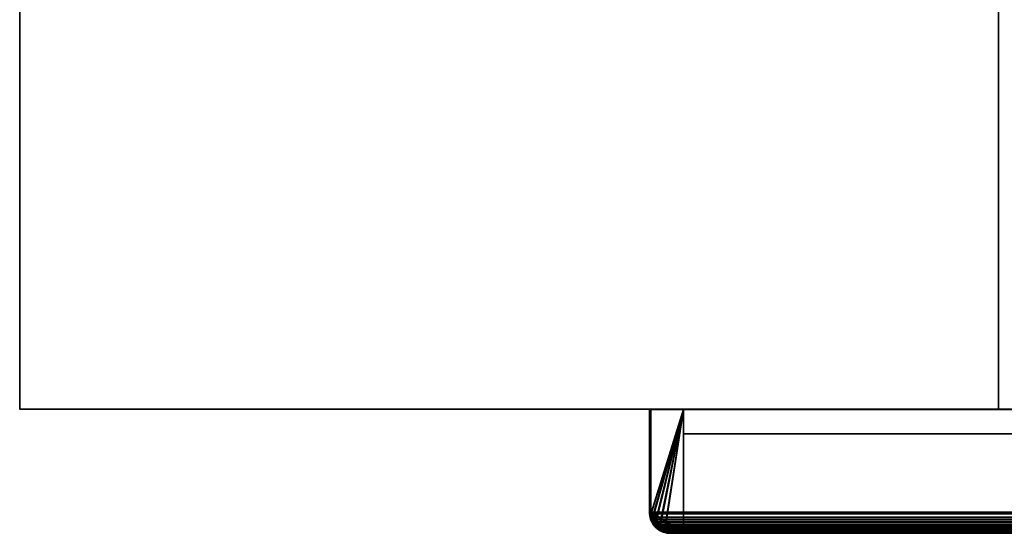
# Model space of a CAD drawing. Header units: millimetres. Extents: x -490 to 6690, y -115 to 132.
# Tile 599 of 656: x 3860 to 4011, y -25 to 53. Entities that reach past the tile are written whole.
import ezdxf

# ---------------------------------------------------------------- set-up
doc = ezdxf.new("R2010")
doc.units = ezdxf.units.MM
doc.layers.add('152', color=7, linetype='Continuous', true_color=0xffffff)

# ---------------------------------------------------------------- blocks, each defined once
blk = doc.blocks.new('UG_SURFACE_258')
at = {"layer": '152', "color": 14, "linetype": 'Continuous', "lineweight": 35}
for points in [[(3956.75, -22, 2100.25), (3956.75, -6.25, 2100.25), (3956.75, -6.25, -8), (3956.75, -22, -8)], [(3956.75, -22, -8), (3956.75, -6.25, -8), (3961.75, -6.25, -8), (3961.75, -25, -8)], [(3961.75, -6.25, 2095.25), (3956.75, -6.25, 2100.25), (3956.75, -22, 2100.25), (3956.78, -22.18, 2100.22)], [(3961.75, -6.25, 2095.25), (3961.75, -6.25, -8), (3956.75, -6.25, -8), (3956.75, -6.25, 2100.25)], [(3956.78, -22.18, 2100.22), (3956.9, -22.93, 2100.1), (3956.92, -22.97, 2100.08), (3961.75, -6.25, 2095.25)], [(3956.92, -22.97, 2100.08), (3957.34, -23.78, 2099.66), (3961.75, -6.25, 2095.25)], [(3961.75, -6.25, 2095.25), (3957.34, -23.78, 2099.66), (3957.35, -23.8, 2099.65), (3957.99, -24.35, 2099.01)], [(3961.75, -6.25, 2095.25), (3957.99, -24.35, 2099.01), (3958.31, -24.63, 2098.69), (3958.81, -24.76, 2098.19)], [(3958.81, -24.76, 2098.19), (3959.75, -25, 2097.25), (3961.75, -25, 2095.25), (3961.75, -6.25, 2095.25)], [(3961.75, -6.25, -8), (3961.75, -6.25, 2095.25), (3961.75, -25, 2095.25), (3961.75, -25, -8)], [(3956.75, -22, -8), (3956.79, -22.18, -8), (3956.78, -22.18, 2100.22)], [(3956.78, -22.18, 2100.22), (3956.75, -22, 2100.25), (3956.75, -22, -8)], [(3961.75, -25, -8), (3956.79, -22.18, -8), (3956.75, -22, -8)], [(3956.9, -22.93, 2100.1), (3956.78, -22.18, 2100.22), (3956.79, -22.18, -8)], [(3956.79, -22.18, -8), (3956.94, -22.97, -8), (3956.92, -22.97, 2100.08)], [(3956.92, -22.97, 2100.08), (3956.9, -22.93, 2100.1), (3956.79, -22.18, -8)], [(3956.79, -22.18, -8), (3958, -24.37, -8), (3957.63, -24.12, -8), (3957.38, -23.75, -8)], [(3956.79, -22.18, -8), (3961.75, -25, -8), (3959.75, -25, -8), (3958.8, -24.81, -8)], [(3958.8, -24.81, -8), (3958.6, -24.77, -8), (3958, -24.37, -8), (3956.79, -22.18, -8)], [(3956.94, -22.97, -8), (3956.79, -22.18, -8), (3957.38, -23.75, -8)], [(3957.34, -23.78, 2099.66), (3956.92, -22.97, 2100.08), (3956.94, -22.97, -8)], [(3956.94, -22.97, -8), (3956.98, -23.15, -8), (3957.34, -23.78, 2099.66)], [(3957.38, -23.75, -8), (3956.98, -23.15, -8), (3956.94, -22.97, -8)], [(3956.98, -23.15, -8), (3957.38, -23.75, -8), (3957.34, -23.78, 2099.66)], [(3957.35, -23.8, 2099.65), (3957.34, -23.78, 2099.66), (3957.38, -23.75, -8)], [(3957.99, -24.35, 2099.01), (3957.35, -23.8, 2099.65), (3957.38, -23.75, -8)], [(3957.38, -23.75, -8), (3957.63, -24.12, -8), (3957.99, -24.35, 2099.01)], [(3957.63, -24.12, -8), (3958, -24.37, -8), (3957.99, -24.35, 2099.01)], [(3958.31, -24.63, 2098.69), (3957.99, -24.35, 2099.01), (3958, -24.37, -8)], [(3958, -24.37, -8), (3958.6, -24.77, -8), (3958.81, -24.76, 2098.19)], [(3958.81, -24.76, 2098.19), (3958.31, -24.63, 2098.69), (3958, -24.37, -8)], [(3958.6, -24.77, -8), (3958.8, -24.81, -8), (3958.81, -24.76, 2098.19)], [(3959.75, -25, 2097.25), (3958.81, -24.76, 2098.19), (3958.8, -24.81, -8)], [(3958.8, -24.81, -8), (3959.75, -25, -8), (3959.75, -25, 2097.25)], [(3959.75, -25, 2097.25), (3959.75, -25, -8), (3961.75, -25, -8), (3961.75, -25, 2095.25)]]:
    blk.add_3dface(points, dxfattribs=at)
blk = doc.blocks.new('UG_SURFACE_259')
at = {"layer": '152', "color": 41, "linetype": 'Continuous', "lineweight": 35}
for points in [[(3961.75, -10, -8), (4031.75, -10, -8), (4031.75, -25, -8), (3961.75, -25, -8)], [(3961.75, -25, 2095.25), (3961.75, -10, 2095.25), (3961.75, -10, -8), (3961.75, -25, -8)], [(4031.75, -10, 2025.25), (4031.75, -10, -8), (3961.75, -10, -8), (3961.75, -10, 2095.25)], [(3961.75, -10, 2095.25), (3961.75, -25, 2095.25), (4031.75, -25, 2025.25), (4031.75, -10, 2025.25)], [(4031.75, -10, 2025.25), (4031.75, -25, 2025.25), (4031.75, -25, -8), (4031.75, -10, -8)], [(3961.75, -25, 2095.25), (3961.75, -25, -8), (4031.75, -25, -8), (4031.75, -25, 2025.25)]]:
    blk.add_3dface(points, dxfattribs=at)
blk = doc.blocks.new('UG_SURFACE_260')
at = {"layer": '152', "color": 7, "linetype": 'Continuous', "lineweight": 35}
for points in [[(4036.75, -22, -8), (4036.75, 16, -8), (4037, 16, -8), (4037, -22, -8)], [(4036.75, 16, -8), (4036.75, -22, -8), (4036.75, -22, 2020.25), (4036.75, 16, 2020.25)], [(4036.75, 16, 2020.25), (4037, 16, 2020), (4037, 16, -8), (4036.75, 16, -8)], [(4037, -22, 2020), (4037, 16, 2020), (4036.75, 16, 2020.25), (4036.75, -22, 2020.25)], [(4037, 16, 2020), (4037, -22, 2020), (4037, -22, -8), (4037, 16, -8)], [(3956.5, -22, 2100.5), (3956.5, -6.25, 2100.5), (3956.5, -6.25, -8), (3956.5, -22, -8)], [(3956.75, -22, 2100.25), (3956.75, -6.25, 2100.25), (3956.5, -6.25, 2100.5), (3956.5, -22, 2100.5)], [(3956.75, -6.25, -8), (3956.75, -22, -8), (3956.5, -22, -8), (3956.5, -6.25, -8)], [(3956.5, -6.25, 2100.5), (3956.75, -6.25, 2100.25), (3956.75, -6.25, -8), (3956.5, -6.25, -8)], [(3956.75, -22, -8), (3956.75, -6.25, -8), (3956.75, -6.25, 2100.25), (3956.75, -22, 2100.25)], [(3956.5, -22, -8), (3956.69, -22.98, -8), (3956.66, -23.01, 2100.34)], [(3956.66, -23.01, 2100.34), (3956.5, -22, 2100.5), (3956.5, -22, -8)], [(3956.75, -22, -8), (3956.94, -22.9, -8), (3956.69, -22.98, -8), (3956.5, -22, -8)], [(3956.5, -22, 2100.5), (3956.66, -23.01, 2100.34), (3956.85, -22.79, 2100.15), (3956.75, -22, 2100.25)], [(3956.75, -22, -8), (3956.75, -22, 2100.25), (3956.85, -22.79, 2100.15)], [(3956.85, -22.79, 2100.15), (3956.94, -22.9, -8), (3956.75, -22, -8)], [(4036.52, -23.09, 2020.48), (4036.72, -22.16, -8), (4036.55, -23.03, -8)], [(4036.72, -22.16, -8), (4036.52, -23.09, 2020.48), (4036.65, -22.79, 2020.35)], [(4036.55, -23.03, -8), (4036.72, -22.16, -8), (4036.97, -22.18, -8), (4036.79, -23.11, -8)], [(4036.65, -22.79, 2020.35), (4036.75, -22, -8), (4036.72, -22.16, -8)], [(4036.65, -22.79, 2020.35), (4036.75, -22, 2020.25), (4036.75, -22, -8)], [(4036.75, -22, 2020.25), (4036.65, -22.79, 2020.35), (4036.89, -22.85, 2020.11), (4037, -22, 2020)], [(4036.72, -22.16, -8), (4036.75, -22, -8), (4037, -22, -8), (4036.97, -22.18, -8)], [(4036.77, -23.2, -8), (4036.78, -23.19, -8), (4037, -22, 2020)], [(4037, -22, 2020), (4036.89, -22.85, 2020.11), (4036.77, -23.2, -8)], [(4037, -22, 2020), (4036.78, -23.19, -8), (4036.79, -23.11, -8)], [(4037, -22, 2020), (4036.79, -23.11, -8), (4036.97, -22.18, -8)], [(4036.97, -22.18, -8), (4037, -22, -8), (4037, -22, 2020)], [(3956.98, -23.09, 2100.02), (3956.85, -22.79, 2100.15), (3956.66, -23.01, 2100.34), (3956.75, -23.18, 2100.25)], [(3956.75, -23.18, 2100.25), (3956.66, -23.01, 2100.34), (3956.69, -22.98, -8)], [(3956.74, -23.19, -8), (3956.69, -22.98, -8), (3956.94, -22.9, -8), (3956.98, -23.1, -8)], [(3956.69, -22.98, -8), (3956.74, -23.19, -8), (3956.75, -23.18, 2100.25)], [(3956.98, -23.1, -8), (3956.99, -23.18, -8), (3956.74, -23.24, -8), (3956.74, -23.19, -8)], [(3957.15, -23.95, 2099.85), (3956.75, -23.18, 2100.25), (3956.74, -23.19, -8)], [(3956.99, -23.18, -8), (3957.35, -23.7, -8), (3957.15, -23.84, -8), (3956.74, -23.24, -8)], [(3956.74, -23.19, -8), (3956.74, -23.24, -8), (3957.48, -24.23, 2099.52)], [(3957.48, -24.23, 2099.52), (3957.15, -23.95, 2099.85), (3956.74, -23.19, -8)], [(3957.48, -24.23, 2099.52), (3956.74, -23.24, -8), (3957.15, -23.84, -8)], [(3956.75, -23.18, 2100.25), (3957.15, -23.95, 2099.85), (3957.14, -23.47, 2099.86), (3956.98, -23.09, 2100.02)], [(3956.94, -22.9, -8), (3956.85, -22.79, 2100.15), (3956.98, -23.09, 2100.02)], [(3956.98, -23.09, 2100.02), (3956.98, -23.1, -8), (3956.94, -22.9, -8)], [(3956.99, -23.18, -8), (3956.98, -23.09, 2100.02), (3957.14, -23.47, 2099.86)], [(3956.99, -23.18, -8), (3956.98, -23.1, -8), (3956.98, -23.09, 2100.02)], [(3957.14, -23.47, 2099.86), (3957.35, -23.7, -8), (3956.99, -23.18, -8)], [(3957.64, -24.1, 2099.36), (3957.14, -23.47, 2099.86), (3957.15, -23.95, 2099.85), (3957.48, -24.23, 2099.52)], [(3957.35, -23.7, -8), (3957.14, -23.47, 2099.86), (3957.64, -24.1, 2099.36)], [(3957.45, -24.3, -8), (3957.15, -23.84, -8), (3957.35, -23.7, -8), (3957.63, -24.12, -8)], [(3957.15, -23.84, -8), (3957.45, -24.3, -8), (3957.48, -24.23, 2099.52)], [(3957.64, -24.1, 2099.36), (3957.63, -24.12, -8), (3957.35, -23.7, -8)], [(3957.63, -24.12, -8), (3957.95, -24.33, -8), (3957.8, -24.53, -8), (3957.45, -24.3, -8)], [(3957.48, -24.23, 2099.52), (3957.73, -24.22, 2099.27), (3957.64, -24.1, 2099.36)], [(3957.63, -24.12, -8), (3957.64, -24.1, 2099.36), (3957.73, -24.22, 2099.27)], [(3957.73, -24.22, 2099.27), (3957.95, -24.33, -8), (3957.63, -24.12, -8)], [(4036.05, -24.3, -8), (4035.59, -24.6, -8), (4035.45, -24.4, -8), (4035.87, -24.12, -8)], [(4035.77, -24.22, 2021.23), (4035.87, -24.12, -8), (4035.45, -24.4, -8)], [(4035.77, -24.22, 2021.23), (4035.86, -24.1, 2021.14), (4035.87, -24.12, -8)], [(4035.86, -24.1, 2021.14), (4035.77, -24.22, 2021.23), (4036.01, -24.22, 2020.99)], [(4036.08, -23.8, -8), (4035.86, -24.1, 2021.14), (4036.36, -23.47, 2020.64)], [(4036.01, -24.22, 2020.99), (4036.45, -23.81, 2020.55), (4036.36, -23.47, 2020.64), (4035.86, -24.1, 2021.14)], [(4036.08, -23.8, -8), (4035.87, -24.12, -8), (4035.86, -24.1, 2021.14)], [(4035.87, -24.12, -8), (4036.08, -23.8, -8), (4036.28, -23.95, -8), (4036.05, -24.3, -8)], [(4036.45, -23.81, 2020.55), (4036.01, -24.22, 2020.99), (4036.05, -24.3, -8)], [(4036.05, -24.3, -8), (4036.28, -23.95, -8), (4036.74, -23.17, 2020.26)], [(4036.74, -23.17, 2020.26), (4036.45, -23.81, 2020.55), (4036.05, -24.3, -8)], [(4036.77, -23.2, -8), (4036.28, -23.95, -8), (4036.08, -23.8, -8), (4036.54, -23.1, -8)], [(4036.36, -23.47, 2020.64), (4036.54, -23.1, -8), (4036.08, -23.8, -8)], [(4036.28, -23.95, -8), (4036.77, -23.2, -8), (4036.74, -23.17, 2020.26)], [(4036.36, -23.47, 2020.64), (4036.52, -23.09, 2020.48), (4036.54, -23.1, -8)], [(4036.52, -23.09, 2020.48), (4036.36, -23.47, 2020.64), (4036.45, -23.81, 2020.55), (4036.74, -23.17, 2020.26)], [(4036.74, -23.17, 2020.26), (4036.89, -22.85, 2020.11), (4036.65, -22.79, 2020.35), (4036.52, -23.09, 2020.48)], [(4036.55, -23.03, -8), (4036.54, -23.1, -8), (4036.52, -23.09, 2020.48)], [(4036.54, -23.1, -8), (4036.54, -23.1, -8), (4036.52, -23.09, 2020.48)], [(4036.54, -23.1, -8), (4036.55, -23.03, -8), (4036.79, -23.11, -8), (4036.78, -23.19, -8)], [(4036.54, -23.1, -8), (4036.78, -23.19, -8), (4036.77, -23.2, -8)], [(4036.54, -23.1, -8), (4036.54, -23.1, -8), (4036.77, -23.2, -8)], [(4036.89, -22.85, 2020.11), (4036.74, -23.17, 2020.26), (4036.77, -23.2, -8)], [(3958.19, -24.85, 2098.81), (3957.48, -24.23, 2099.52), (3957.45, -24.3, -8)], [(3957.45, -24.3, -8), (3957.8, -24.53, -8), (3958.56, -24.95, 2098.44)], [(3958.56, -24.95, 2098.44), (3958.19, -24.85, 2098.81), (3957.45, -24.3, -8)], [(3958.65, -24.77, 2098.35), (3957.73, -24.22, 2099.27), (3957.48, -24.23, 2099.52), (3958.19, -24.85, 2098.81)], [(3957.95, -24.33, -8), (3957.73, -24.22, 2099.27), (3958.65, -24.77, 2098.35)], [(3958.55, -25.02, -8), (3957.8, -24.53, -8), (3957.95, -24.33, -8), (3958.65, -24.79, -8)], [(3957.8, -24.53, -8), (3958.55, -25.02, -8), (3958.56, -24.95, 2098.44)], [(3958.65, -24.77, 2098.35), (3958.65, -24.79, -8), (3957.95, -24.33, -8)], [(3958.19, -24.85, 2098.81), (3958.56, -24.95, 2098.44), (3958.65, -24.77, 2098.35)], [(3958.65, -24.79, -8), (3958.65, -24.79, -8), (3958.56, -25.03, -8), (3958.55, -25.02, -8)], [(3958.56, -24.95, 2098.44), (3958.55, -25.02, -8), (3958.56, -25.03, -8)], [(3958.56, -24.95, 2098.44), (3958.74, -24.83, 2098.26), (3958.65, -24.77, 2098.35)], [(3958.65, -24.79, -8), (3958.72, -24.8, -8), (3958.64, -25.04, -8), (3958.56, -25.03, -8)], [(3959.75, -25, 2097.25), (3958.74, -24.83, 2098.26), (3958.56, -24.95, 2098.44), (3959.75, -25.25, 2097.25)], [(3959.75, -25.25, 2097.25), (3958.56, -24.95, 2098.44), (3958.56, -25.03, -8)], [(3958.56, -25.03, -8), (3958.64, -25.04, -8), (3959.75, -25.25, 2097.25)], [(3958.72, -24.8, -8), (3959.59, -24.97, -8), (3959.57, -25.22, -8), (3958.64, -25.04, -8)], [(3959.75, -25.25, 2097.25), (3958.64, -25.04, -8), (3959.57, -25.22, -8)], [(3958.65, -24.77, 2098.35), (3959.59, -24.97, -8), (3958.72, -24.8, -8)], [(3959.59, -24.97, -8), (3958.65, -24.77, 2098.35), (3958.74, -24.83, 2098.26)], [(3958.72, -24.8, -8), (3958.65, -24.79, -8), (3958.65, -24.77, 2098.35)], [(3958.65, -24.79, -8), (3958.65, -24.79, -8), (3958.65, -24.77, 2098.35)], [(3959.59, -24.97, -8), (3958.74, -24.83, 2098.26), (3959.75, -25, 2097.25)], [(3959.59, -24.97, -8), (3959.75, -25, -8), (3959.75, -25.25, -8), (3959.57, -25.22, -8)], [(3959.57, -25.22, -8), (3959.75, -25.25, -8), (3959.75, -25.25, 2097.25)], [(3959.75, -25, 2097.25), (3959.75, -25, -8), (3959.59, -24.97, -8)], [(3959.75, -25, -8), (4033.75, -25, -8), (4033.75, -25.25, -8), (3959.75, -25.25, -8)], [(3959.75, -25, 2097.25), (4033.75, -25, 2023.25), (4033.75, -25, -8), (3959.75, -25, -8)], [(3959.75, -25.25, 2097.25), (4033.75, -25.25, 2023.25), (4033.75, -25, 2023.25), (3959.75, -25, 2097.25)], [(3959.75, -25.25, 2097.25), (3959.75, -25.25, -8), (4033.75, -25.25, -8), (4033.75, -25.25, 2023.25)], [(4033.75, -25, -8), (4034.65, -24.81, -8), (4034.73, -25.06, -8), (4033.75, -25.25, -8)], [(4034.65, -24.81, -8), (4033.75, -25, 2023.25), (4034.76, -24.83, 2022.24)], [(4034.65, -24.81, -8), (4033.75, -25, -8), (4033.75, -25, 2023.25)], [(4033.75, -25.25, 2023.25), (4034.94, -24.94, 2022.06), (4034.76, -24.83, 2022.24), (4033.75, -25, 2023.25)], [(4033.75, -25.25, -8), (4034.73, -25.06, -8), (4034.94, -24.94, 2022.06)], [(4034.94, -24.94, 2022.06), (4033.75, -25.25, 2023.25), (4033.75, -25.25, -8)], [(4034.94, -25.01, -8), (4034.73, -25.06, -8), (4034.65, -24.81, -8), (4034.85, -24.77, -8)], [(4034.76, -24.83, 2022.24), (4034.85, -24.77, -8), (4034.65, -24.81, -8)], [(4034.73, -25.06, -8), (4034.94, -25.01, -8), (4034.94, -24.94, 2022.06)], [(4034.76, -24.83, 2022.24), (4034.85, -24.77, 2022.15), (4034.85, -24.77, -8)], [(4034.85, -24.77, 2022.15), (4034.76, -24.83, 2022.24), (4034.94, -24.94, 2022.06)], [(4035.45, -24.4, -8), (4034.85, -24.77, 2022.15), (4035.77, -24.22, 2021.23)], [(4035.35, -24.83, 2021.65), (4036.01, -24.22, 2020.99), (4035.77, -24.22, 2021.23), (4034.85, -24.77, 2022.15)], [(4034.85, -24.77, 2022.15), (4035.45, -24.4, -8), (4034.93, -24.76, -8)], [(4034.85, -24.77, -8), (4034.93, -24.76, -8), (4034.99, -25.01, -8), (4034.94, -25.01, -8)], [(4034.93, -24.76, -8), (4034.85, -24.77, -8), (4034.85, -24.77, 2022.15)], [(4034.85, -24.77, 2022.15), (4034.94, -24.94, 2022.06), (4035.35, -24.83, 2021.65)], [(4034.93, -24.76, -8), (4035.45, -24.4, -8), (4035.59, -24.6, -8), (4034.99, -25.01, -8)], [(4034.94, -25.01, -8), (4034.99, -25.01, -8), (4036.01, -24.22, 2020.99)], [(4036.01, -24.22, 2020.99), (4035.35, -24.83, 2021.65), (4034.94, -25.01, -8)], [(4035.35, -24.83, 2021.65), (4034.94, -24.94, 2022.06), (4034.94, -25.01, -8)], [(4034.99, -25.01, -8), (4035.59, -24.6, -8), (4036.01, -24.22, 2020.99)], [(4035.59, -24.6, -8), (4036.05, -24.3, -8), (4036.01, -24.22, 2020.99)]]:
    blk.add_3dface(points, dxfattribs=at)
blk = doc.blocks.new('UG_SURFACE_262')
at = {"layer": '152', "color": 41, "linetype": 'Continuous', "lineweight": 35}
for points in [[(5038.25, -25, 2095.25), (5038.25, -10, 2095.25), (3961.75, -10, 2095.25), (3961.75, -25, 2095.25)], [(4031.75, -10, 2025.25), (4031.75, -25, 2025.25), (3961.75, -25, 2095.25), (3961.75, -10, 2095.25)], [(5038.25, -10, 2095.25), (4968.25, -10, 2025.25), (4031.75, -10, 2025.25), (3961.75, -10, 2095.25)], [(4968.25, -25, 2025.25), (5038.25, -25, 2095.25), (3961.75, -25, 2095.25), (4031.75, -25, 2025.25)]]:
    blk.add_3dface(points, dxfattribs=at)
blk = doc.blocks.new('UG_SURFACE_263')
at = {"layer": '152', "color": 14, "linetype": 'Continuous', "lineweight": 35}
for points in [[(5043.25, -6.25, 2100.25), (5038.25, -6.25, 2095.25), (3961.75, -6.25, 2095.25), (3956.75, -6.25, 2100.25)], [(3956.78, -22.23, 2100.22), (3956.75, -22, 2100.25), (3956.75, -6.25, 2100.25), (3961.75, -6.25, 2095.25)], [(5043.25, -22, 2100.25), (5043.25, -6.25, 2100.25), (3956.75, -6.25, 2100.25), (3956.75, -22, 2100.25)], [(3961.75, -6.25, 2095.25), (3956.97, -23.07, 2100.03), (3956.85, -22.79, 2100.15), (3956.78, -22.23, 2100.22)], [(3957.43, -23.84, 2099.57), (3957.14, -23.47, 2099.86), (3956.97, -23.07, 2100.03), (3961.75, -6.25, 2095.25)], [(3958.1, -24.44, 2098.9), (3957.73, -24.22, 2099.27), (3957.43, -23.84, 2099.57), (3961.75, -6.25, 2095.25)], [(3958.89, -24.85, 2098.11), (3958.74, -24.83, 2098.26), (3958.1, -24.44, 2098.9), (3961.75, -6.25, 2095.25)], [(3961.75, -6.25, 2095.25), (3961.75, -25, 2095.25), (3959.75, -25, 2097.25), (3958.89, -24.85, 2098.11)], [(3961.75, -6.25, 2095.25), (5038.25, -6.25, 2095.25), (5038.25, -25, 2095.25), (3961.75, -25, 2095.25)], [(5043.25, -22, 2100.25), (3956.75, -22, 2100.25), (3956.78, -22.23, 2100.22)], [(3956.78, -22.23, 2100.22), (5043.23, -22.24, 2100.23), (5043.25, -22, 2100.25)], [(5043.2, -22.57, 2100.2), (3956.78, -22.23, 2100.22), (3956.85, -22.79, 2100.15)], [(5043.2, -22.57, 2100.2), (5043.23, -22.24, 2100.23), (3956.78, -22.23, 2100.22)], [(5043.2, -22.57, 2100.2), (3956.85, -22.79, 2100.15), (3956.97, -23.07, 2100.03)], [(3956.97, -23.07, 2100.03), (5043.03, -23.07, 2100.03), (5043.2, -22.57, 2100.2)], [(5043.03, -23.07, 2100.03), (3956.97, -23.07, 2100.03), (3957.14, -23.47, 2099.86)], [(5042.95, -23.3, 2099.95), (5043.03, -23.07, 2100.03), (3957.14, -23.47, 2099.86)], [(5042.95, -23.3, 2099.95), (3957.14, -23.47, 2099.86), (3957.43, -23.84, 2099.57)], [(3957.43, -23.84, 2099.57), (5042.58, -23.86, 2099.58), (5042.95, -23.3, 2099.95)], [(5042.46, -24.03, 2099.46), (3957.43, -23.84, 2099.57), (3957.73, -24.22, 2099.27)], [(5042.46, -24.03, 2099.46), (5042.58, -23.86, 2099.58), (3957.43, -23.84, 2099.57)], [(5042.46, -24.03, 2099.46), (3957.73, -24.22, 2099.27), (3958.1, -24.44, 2098.9)], [(3958.1, -24.44, 2098.9), (5041.9, -24.45, 2098.9), (5042.46, -24.03, 2099.46)], [(5041.9, -24.45, 2098.9), (3958.1, -24.44, 2098.9), (3958.74, -24.83, 2098.26)], [(5041.61, -24.67, 2098.61), (5041.9, -24.45, 2098.9), (3958.74, -24.83, 2098.26)], [(5041.61, -24.67, 2098.61), (3958.74, -24.83, 2098.26), (3958.89, -24.85, 2098.11)], [(3958.89, -24.85, 2098.11), (5041.11, -24.79, 2098.11), (5041.61, -24.67, 2098.61)], [(5041.11, -24.79, 2098.11), (3958.89, -24.85, 2098.11), (3959.75, -25, 2097.25)], [(3959.75, -25, 2097.25), (5040.25, -25, 2097.25), (5041.11, -24.79, 2098.11)], [(5038.25, -25, 2095.25), (5040.25, -25, 2097.25), (3959.75, -25, 2097.25), (3961.75, -25, 2095.25)]]:
    blk.add_3dface(points, dxfattribs=at)
blk = doc.blocks.new('UG_SURFACE_265')
at = {"layer": '152', "color": 7, "linetype": 'Continuous', "lineweight": 35}
for points in [[(3956.5, -22, 2100.5), (3956.5, -6.25, 2100.5), (3956.75, -6.25, 2100.25), (3956.75, -22, 2100.25)], [(5043.5, -22, 2100.5), (5043.5, -6.25, 2100.5), (3956.5, -6.25, 2100.5), (3956.5, -22, 2100.5)], [(5043.25, -6.25, 2100.25), (3956.75, -6.25, 2100.25), (3956.5, -6.25, 2100.5), (5043.5, -6.25, 2100.5)], [(3956.75, -22, 2100.25), (3956.75, -6.25, 2100.25), (5043.25, -6.25, 2100.25), (5043.25, -22, 2100.25)], [(3956.53, -22.25, 2100.47), (3956.5, -22, 2100.5), (3956.75, -22, 2100.25)], [(5043.5, -22, 2100.5), (3956.5, -22, 2100.5), (3956.53, -22.25, 2100.47)], [(3956.75, -22, 2100.25), (3956.85, -22.79, 2100.15), (3956.61, -22.85, 2100.39), (3956.53, -22.25, 2100.47)], [(3956.53, -22.25, 2100.47), (5043.48, -22.26, 2100.48), (5043.5, -22, 2100.5)], [(5043.44, -22.62, 2100.44), (3956.53, -22.25, 2100.47), (3956.61, -22.85, 2100.39)], [(5043.44, -22.62, 2100.44), (5043.48, -22.26, 2100.48), (3956.53, -22.25, 2100.47)], [(5043.44, -22.62, 2100.44), (3956.61, -22.85, 2100.39), (3956.74, -23.16, 2100.26)], [(3956.74, -23.16, 2100.26), (5043.26, -23.16, 2100.26), (5043.44, -22.62, 2100.44)], [(3956.75, -22, 2100.25), (5043.25, -22, 2100.25), (5043.2, -22.57, 2100.2)], [(3956.85, -22.79, 2100.15), (3956.75, -22, 2100.25), (5043.2, -22.57, 2100.2)], [(3956.98, -23.09, 2100.02), (3956.85, -22.79, 2100.15), (5043.2, -22.57, 2100.2)], [(5043.2, -22.57, 2100.2), (5043.02, -23.09, 2100.02), (3956.98, -23.09, 2100.02)], [(3956.74, -23.16, 2100.26), (3956.61, -22.85, 2100.39), (3956.85, -22.79, 2100.15), (3956.98, -23.09, 2100.02)], [(3956.98, -23.09, 2100.02), (3957.14, -23.47, 2099.86), (3956.92, -23.6, 2100.08), (3956.74, -23.16, 2100.26)], [(5043.26, -23.16, 2100.26), (3956.74, -23.16, 2100.26), (3956.92, -23.6, 2100.08)], [(5043.18, -23.41, 2100.18), (5043.26, -23.16, 2100.26), (3956.92, -23.6, 2100.08)], [(5043.18, -23.41, 2100.18), (3956.92, -23.6, 2100.08), (3957.23, -23.99, 2099.77)], [(3957.23, -23.99, 2099.77), (3956.92, -23.6, 2100.08), (3957.14, -23.47, 2099.86)], [(3957.14, -23.47, 2099.86), (3956.98, -23.09, 2100.02), (5043.02, -23.09, 2100.02)], [(3957.14, -23.47, 2099.86), (5043.02, -23.09, 2100.02), (5042.95, -23.3, 2099.95)], [(5042.95, -23.3, 2099.95), (5042.46, -24.03, 2099.46), (3957.14, -23.47, 2099.86)], [(3957.14, -23.47, 2099.86), (5042.46, -24.03, 2099.46), (5042.37, -24.1, 2099.37)], [(5042.37, -24.1, 2099.37), (3957.64, -24.1, 2099.36), (3957.14, -23.47, 2099.86)], [(3957.14, -23.47, 2099.86), (3957.64, -24.1, 2099.36), (3957.56, -24.4, 2099.44), (3957.23, -23.99, 2099.77)], [(3957.23, -23.99, 2099.77), (5042.77, -24.01, 2099.77), (5043.18, -23.41, 2100.18)], [(5042.64, -24.2, 2099.64), (3957.23, -23.99, 2099.77), (3957.56, -24.4, 2099.44)], [(5042.64, -24.2, 2099.64), (5042.77, -24.01, 2099.77), (3957.23, -23.99, 2099.77)], [(3957.64, -24.1, 2099.36), (3957.73, -24.22, 2099.27), (3957.56, -24.4, 2099.44)], [(3957.64, -24.1, 2099.36), (5042.37, -24.1, 2099.37), (5041.61, -24.67, 2098.61)], [(3957.73, -24.22, 2099.27), (3957.64, -24.1, 2099.36), (5041.61, -24.67, 2098.61)], [(5042.64, -24.2, 2099.64), (3957.56, -24.4, 2099.44), (3957.96, -24.64, 2099.04)], [(3957.96, -24.64, 2099.04), (3957.56, -24.4, 2099.44), (3957.73, -24.22, 2099.27)], [(3957.73, -24.22, 2099.27), (5041.61, -24.67, 2098.61), (5041.35, -24.74, 2098.35)], [(5041.35, -24.74, 2098.35), (3958.65, -24.77, 2098.35), (3957.73, -24.22, 2099.27)], [(3957.73, -24.22, 2099.27), (3958.65, -24.77, 2098.35), (3958.66, -25.06, 2098.34), (3957.96, -24.64, 2099.04)], [(3957.96, -24.64, 2099.04), (5042.04, -24.66, 2099.04), (5042.64, -24.2, 2099.64)], [(5042.04, -24.66, 2099.04), (3957.96, -24.64, 2099.04), (3958.66, -25.06, 2098.34)], [(3958.74, -24.83, 2098.26), (3958.65, -24.77, 2098.35), (5041.35, -24.74, 2098.35)], [(3958.65, -24.77, 2098.35), (3958.74, -24.83, 2098.26), (3958.66, -25.06, 2098.34)], [(5041.72, -24.9, 2098.72), (5042.04, -24.66, 2099.04), (3958.66, -25.06, 2098.34)], [(3958.81, -25.09, 2098.19), (3958.66, -25.06, 2098.34), (3958.74, -24.83, 2098.26)], [(5041.72, -24.9, 2098.72), (3958.66, -25.06, 2098.34), (3958.81, -25.09, 2098.19)], [(3959.75, -25, 2097.25), (3958.74, -24.83, 2098.26), (5041.35, -24.74, 2098.35)], [(3958.74, -24.83, 2098.26), (3959.75, -25, 2097.25), (3959.75, -25.25, 2097.25), (3958.81, -25.09, 2098.19)], [(3958.81, -25.09, 2098.19), (5041.18, -25.03, 2098.18), (5041.72, -24.9, 2098.72)], [(5041.18, -25.03, 2098.18), (3958.81, -25.09, 2098.19), (3959.75, -25.25, 2097.25)], [(5041.35, -24.74, 2098.35), (5040.25, -25, 2097.25), (3959.75, -25, 2097.25)], [(4966.25, -25, 2023.25), (4033.75, -25, 2023.25), (3959.75, -25, 2097.25), (5040.25, -25, 2097.25)], [(3959.75, -25, 2097.25), (4033.75, -25, 2023.25), (4033.75, -25.25, 2023.25), (3959.75, -25.25, 2097.25)], [(3959.75, -25.25, 2097.25), (5040.25, -25.25, 2097.25), (5041.18, -25.03, 2098.18)], [(4966.25, -25.25, 2023.25), (5040.25, -25.25, 2097.25), (3959.75, -25.25, 2097.25), (4033.75, -25.25, 2023.25)]]:
    blk.add_3dface(points, dxfattribs=at)
blk = doc.blocks.new('UG_SURFACE_312')
at = {"layer": '152', "color": 252, "linetype": 'Continuous', "lineweight": 35}
for points in [[(3860, -6.2, -8), (3860, 113.2, -8), (4010, 113.2, -8), (4010, -6.2, -8)], [(3860, -6.2, 2202), (3860, 113.2, 2202), (3860, 113.2, -8), (3860, -6.2, -8)], [(5140, -6.2, 2202), (5140, 113.2, 2202), (3860, 113.2, 2202), (3860, -6.2, 2202)], [(4010, -6.2, 2052), (4010, 113.2, 2052), (4990, 113.2, 2052), (4990, -6.2, 2052)], [(4010, -6.2, -8), (4010, 113.2, -8), (4010, 113.2, 2052), (4010, -6.2, 2052)], [(5140, -6.2, 2202), (3860, -6.2, 2202), (4010, -6.2, 2052), (4990, -6.2, 2052)], [(3860, -6.2, 2202), (3860, -6.2, -8), (4010, -6.2, -8), (4010, -6.2, 2052)]]:
    blk.add_3dface(points, dxfattribs=at)

msp = doc.modelspace()

# ---------------------------------------------------------------- linework, layer by layer
at = {"layer": '152', "color": 253, "linetype": 'Continuous', "lineweight": -3}
for p, q in [((3860, -6.2, 2202), (3860, 113.2, 2202)), ((3860, 113.2, -8), (3860, -6.2, -8)), ((4010, -6.2, 2052), (4010, 113.2, 2052)), ((4010, 113.2, -8), (4010, -6.2, -8)), ((3860, -6.2, -8), (3860, -6.2, 2202)), ((3860, -6.2, -8), (4010, -6.2, -8)), ((3860, -6.2, 2202), (5140, -6.2, 2202)), ((5043.5, -6.25, 2100.5), (3956.5, -6.25, 2100.5)), ((3956.5, -22, 2100.5), (3956.5, -6.25, 2100.5)), ((3956.75, -6.25, 2100.25), (3956.5, -6.25, 2100.5)), ((3956.5, -6.25, 2100.5), (3956.5, -22, 2100.5)), ((3956.5, -22, -8), (3956.5, -6.25, -8)), ((3956.5, -6.25, 2100.5), (3956.75, -6.25, 2100.25)), ((3956.5, -6.25, -8), (3956.75, -6.25, -8)), ((3956.5, -6.25, 2100.5), (3956.5, -6.25, -8)), ((5043.25, -6.25, 2100.25), (3956.75, -6.25, 2100.25)), ((3961.75, -6.25, 2095.25), (3956.75, -6.25, 2100.25)), ((3956.75, -6.25, -8), (3961.75, -6.25, -8)), ((3956.75, -6.25, 2100.25), (3956.75, -6.25, -8)), ((5043.25, -6.25, 2100.25), (3956.75, -6.25, 2100.25)), ((3956.75, -22, 2100.25), (3956.75, -6.25, 2100.25)), ((3956.75, -6.25, 2100.25), (3956.75, -6.25, -8)), ((3956.75, -6.25, 2100.25), (3956.75, -22, 2100.25)), ((3956.75, -22, 2100.25), (3956.75, -6.25, 2100.25)), ((3956.75, -22, 2100.25), (3956.75, -6.25, 2100.25)), ((3956.75, -22, -8), (3956.75, -6.25, -8)), ((3956.75, -6.25, 2100.25), (3961.75, -6.25, 2095.25)), ((3956.75, -22, -8), (3956.75, -6.25, -8)), ((3961.75, -6.25, 2095.25), (3961.75, -25, 2095.25)), ((3961.75, -6.25, 2095.25), (3961.75, -6.25, -8)), ((3961.75, -6.25, 2095.25), (3961.75, -25, 2095.25)), ((3961.75, -6.25, -8), (3961.75, -25, -8)), ((5038.25, -6.25, 2095.25), (3961.75, -6.25, 2095.25)), ((4990, -6.2, 2052), (4010, -6.2, 2052)), ((4010, -6.2, 2052), (4010, -6.2, -8)), ((3961.75, -10, 2095.25), (4031.75, -10, 2025.25)), ((3961.75, -10, 2095.25), (3961.75, -10, -8)), ((5038.25, -10, 2095.25), (3961.75, -10, 2095.25)), ((3961.75, -10, 2095.25), (3961.75, -25, 2095.25)), ((3961.75, -10, -8), (4031.75, -10, -8)), ((4031.75, -10, 2025.25), (3961.75, -10, 2095.25)), ((3961.75, -25, 2095.25), (3961.75, -10, 2095.25)), ((3961.75, -25, -8), (3961.75, -10, -8)), ((3956.5, -22, 2100.5), (3956.5, -22, -8)), ((5043.5, -22, 2100.5), (3956.5, -22, 2100.5)), ((5043.25, -22, 2100.25), (3956.75, -22, 2100.25)), ((3956.75, -22, 2100.25), (3956.75, -22, -8)), ((3959.75, -25, 2097.25), (4033.75, -25, 2023.25)), ((3959.75, -25, 2097.25), (3959.75, -25, -8)), ((3959.75, -25, 2097.25), (3961.75, -25, 2095.25)), ((3961.75, -25, 2095.25), (3959.75, -25, 2097.25)), ((5040.25, -25, 2097.25), (3959.75, -25, 2097.25)), ((5040.25, -25, 2097.25), (3959.75, -25, 2097.25)), ((3961.75, -25, -8), (3959.75, -25, -8)), ((4033.75, -25, -8), (3959.75, -25, -8)), ((3959.75, -25, 2097.25), (3959.75, -25, -8)), ((4033.75, -25, 2023.25), (3959.75, -25, 2097.25)), ((4033.75, -25.25, -8), (3959.75, -25.25, -8)), ((4033.75, -25.25, 2023.25), (3959.75, -25.25, 2097.25)), ((5040.25, -25.25, 2097.25), (3959.75, -25.25, 2097.25)), ((3959.75, -25.25, 2097.25), (4033.75, -25.25, 2023.25)), ((3959.75, -25.25, 2097.25), (3959.75, -25.25, -8)), ((3961.75, -25, 2095.25), (4031.75, -25, 2025.25)), ((4031.75, -25, -8), (3961.75, -25, -8)), ((5038.25, -25, 2095.25), (3961.75, -25, 2095.25)), ((3961.75, -25, 2095.25), (3961.75, -25, -8)), ((4031.75, -25, 2025.25), (3961.75, -25, 2095.25)), ((3961.75, -25, 2095.25), (3961.75, -25, -8)), ((5038.25, -25, 2095.25), (3961.75, -25, 2095.25))]:
    msp.add_line(p, q, dxfattribs=at)
msp.add_arc((3959.75, -22, -8), 3, 180, 270, dxfattribs=at)
for points, degree in [([(3956.5, -22, -8), (3956.75, -22, -8)], 1), ([(5043.25, -22, 2100.25), (4681.08, -22, 2100.25), (4318.92, -22, 2100.25), (3956.75, -22, 2100.25)], 3), ([(3956.75, -22, 2100.25), (3956.75, -22, 1397.5), (3956.75, -22, 694.75), (3956.75, -22, -8)], 3), ([(3959.75, -25.25, -8), (3959.75, -25, -8)], 1)]:
    msp.add_open_spline(points, degree=degree, dxfattribs=at)
for points in [[(3956.5, -22, -8), (3956.5, -25.25, -8), (3959.75, -25.25, -8)], [(3956.5, -22, 2100.5), (3956.5, -25.25, 2100.5), (3959.75, -25.25, 2097.25)], [(3956.75, -22, 2100.25), (3956.75, -25, 2100.25), (3959.75, -25, 2097.25)]]:
    msp.add_rational_spline(points, [1, 0.707106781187, 1], degree=2, dxfattribs=at)
for points, knots in [([(3956.5, -22, 2100.5), (3956.5, -22.52, 2100.5), (3956.63, -23.03, 2100.37), (3957.05, -23.88, 2099.95), (3957.34, -24.22, 2099.66), (3958.28, -25.02, 2098.72), (3959.02, -25.25, 2097.98), (3959.75, -25.25, 2097.25)], [0, 0, 0, 0, 0.25, 0.25, 0.5, 0.5, 1, 1, 1, 1]), ([(3956.75, -22, 2100.25), (3956.75, -22.48, 2100.25), (3956.87, -22.95, 2100.13), (3957.26, -23.73, 2099.74), (3957.52, -24.05, 2099.48), (3958.4, -24.78, 2098.6), (3959.07, -25, 2097.93), (3959.75, -25, 2097.25)], [0, 0, 0, 0, 0.25, 0.25, 0.5, 0.5, 1, 1, 1, 1]), ([(3956.75, -22, 2100.25), (3956.75, -22.48, 2100.25), (3956.87, -22.95, 2100.13), (3957.26, -23.73, 2099.74), (3957.52, -24.05, 2099.48), (3958.4, -24.78, 2098.6), (3959.07, -25, 2097.93), (3959.75, -25, 2097.25)], [0, 0, 0, 0, 0.25, 0.25, 0.5, 0.5, 1, 1, 1, 1]), ([(3956.75, -22, 2100.25), (3956.75, -22.48, 2100.25), (3956.87, -22.95, 2100.13), (3957.26, -23.73, 2099.74), (3957.52, -24.05, 2099.48), (3958.4, -24.78, 2098.6), (3959.07, -25, 2097.93), (3959.75, -25, 2097.25)], [0, 0, 0, 0, 0.25, 0.25, 0.5, 0.5, 1, 1, 1, 1]), ([(3956.75, -22, -8), (3956.75, -22.79, -8), (3957.07, -23.57, -8), (3958.18, -24.68, -8), (3958.96, -25, -8), (3959.75, -25, -8)], [0, 0, 0, 0, 0.5, 0.5, 1, 1, 1, 1])]:
    msp.add_open_spline(points, degree=3, knots=knots, dxfattribs=at)

# ---------------------------------------------------------------- block references
for name in ['UG_SURFACE_312', 'UG_SURFACE_260', 'UG_SURFACE_265', 'UG_SURFACE_258', 'UG_SURFACE_263', 'UG_SURFACE_259', 'UG_SURFACE_262']:
    msp.add_blockref(name, (0, 0), dxfattribs=at)

doc.saveas('drawing.dxf')
